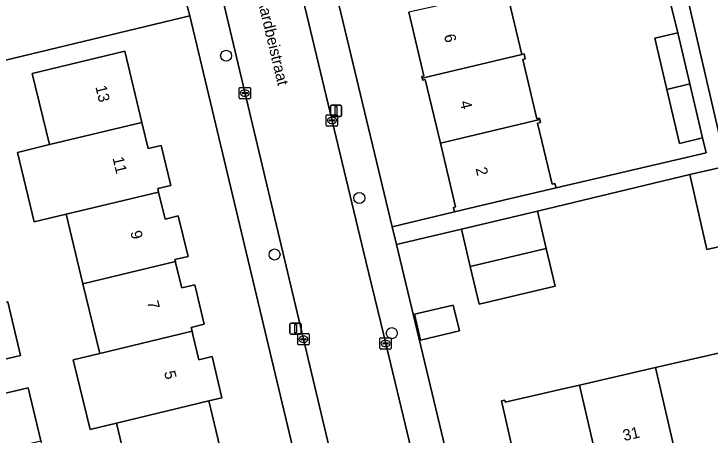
# Model space of a CAD drawing. Extents: x 162026 to 163502, y 387295 to 388169.
# Drawn here: x 163026.1 to 163087.9, y 387805.9 to 387843.3 of the extents above; entities that cross this region are included whole.
import ezdxf

# ---------------------------------------------------------------- set-up
doc = ezdxf.new("R2010")
doc.units = 0
for name, color, linetype in [('IMGEO_Boom', 7, 'Continuous'), ('IMGEO_Erf', 7, 'Continuous'), ('IMGEO_Kolk', 7, 'Continuous'), ('IMGEO_Lichtmast', 7, 'Continuous'), ('IMGEO_Openbare_ruimte_label', 7, 'Continuous'), ('IMGEO_Pand', 7, 'Continuous'), ('IMGEO_Pand_nummerreeks', 7, 'Continuous'), ('IMGEO_Rijbaan_lokaal_open', 7, 'Continuous'), ('IMGEO_Voetpad_open', 7, 'Continuous')]:
    doc.layers.add(name, color=color, linetype=linetype)

msp = doc.modelspace()

# ---------------------------------------------------------------- linework, layer by layer
at = {"layer": 'IMGEO_Boom'}
for centre in [(163044.948, 387839.578), (163056.775, 387826.942), (163049.247, 387821.932), (163059.656, 387814.949)]:
    msp.add_circle(centre, 0.489, dxfattribs=at)
at = {"layer": 'IMGEO_Erf'}
for points in [[(163051.633, 387857.979), (163059.695, 387824.383), (163065.219, 387825.709), (163065.122, 387826.116), (163065.314, 387826.162), (163063.971, 387831.81), (163062.628, 387837.46), (163062.397, 387837.405), (163062.357, 387837.576), (163062.316, 387837.747), (163062.512, 387837.794), (163061.165, 387843.46)], [(163088.193, 387849.064), (163085.069, 387848.341), (163089.382, 387829.781)], [(163069.911, 387845.155), (163071.21, 387839.695), (163071.398, 387839.739), (163071.502, 387839.3), (163071.291, 387839.25), (163072.545, 387833.979), (163072.783, 387834.035), (163072.812, 387833.913), (163072.871, 387833.663), (163072.598, 387833.598), (163073.887, 387828.176), (163074.146, 387828.238), (163074.238, 387827.853), (163087.562, 387830.949), (163087.253, 387832.279), (163085.21, 387831.795), (163084.074, 387836.588), (163082.996, 387841.136), (163085.04, 387841.62), (163084.473, 387844.014)], [(163041.714, 387843.121), (163020.533, 387838.033)], [(163052.983, 387795.954), (163041.714, 387843.121)], [(163036.694, 387800.786), (163035.207, 387806.965), (163032.862, 387806.401), (163031.375, 387812.581), (163033.72, 387813.145), (163032.233, 387819.324), (163030.746, 387825.505), (163027.894, 387824.819), (163026.407, 387830.997), (163029.259, 387831.684), (163027.737, 387838.009), (163035.942, 387839.984), (163037.464, 387833.659), (163038.024, 387831.331), (163039.191, 387831.612), (163040.042, 387828.073), (163038.876, 387827.792), (163038.951, 387827.479), (163039.531, 387825.07), (163040.697, 387825.351), (163041.561, 387821.763), (163040.394, 387821.482), (163040.438, 387821.299), (163040.464, 387821.19), (163041, 387818.964), (163042.167, 387819.245), (163043.009, 387815.745), (163041.842, 387815.464), (163041.925, 387815.12), (163042.004, 387814.793), (163042.535, 387812.586), (163043.701, 387812.867), (163044.579, 387809.221), (163043.412, 387808.94), (163044.899, 387802.761)], [(163090.902, 387823.122), (163087.634, 387822.376), (163086.114, 387829.035), (163072.581, 387825.784), (163073.367, 387822.458), (163074.153, 387819.131), (163067.408, 387817.537), (163066.622, 387820.862), (163065.836, 387824.191), (163060.073, 387822.808), (163066.061, 387797.853)], [(163025.557, 387817.716), (163026.688, 387812.976), (163023.653, 387812.253)], [(163024.336, 387809.386), (163027.371, 387810.109), (163028.494, 387805.401), (163029.617, 387800.693), (163026.582, 387799.969), (163026.941, 387798.462), (163029.976, 387799.185), (163032.066, 387790.42), (163029.031, 387789.696), (163029.204, 387788.908), (163051.986, 387794.324)]]:
    msp.add_lwpolyline(points, dxfattribs=at)
for points in [[(163065.115, 387817.442), (163065.654, 387815.143), (163062.217, 387814.337), (163061.678, 387816.636)], [(163093.654, 387812.443), (163096.675, 387813.136), (163098.084, 387806.996), (163095.062, 387806.303), (163091.796, 387805.553), (163091.87, 387805.231), (163091.545, 387805.157), (163091.5, 387805.353), (163084.926, 387803.844), (163078.174, 387802.294), (163071.64, 387800.794), (163071.695, 387800.555), (163071.332, 387800.471), (163069.386, 387808.945), (163069.681, 387809.012), (163069.724, 387808.826), (163074.598, 387809.944), (163076.325, 387810.34), (163083.077, 387811.891), (163089.434, 387813.35), (163088.961, 387815.86), (163089.524, 387816.759), (163092.507, 387817.443)]]:
    msp.add_lwpolyline(points, close=True, dxfattribs=at)
at = {"layer": 'IMGEO_Kolk'}
for p, q in [((163046.102, 387835.835), (163046.102, 387836.687)), ((163046.177, 387836.761), (163047.029, 387836.761)), ((163046.59, 387836.541), (163046.615, 387836.541)), ((163047.103, 387836.687), (163047.103, 387835.835)), ((163047.029, 387835.761), (163046.177, 387835.761)), ((163046.361, 387836.255), (163046.361, 387836.267)), ((163046.799, 387836.218), (163046.401, 387836.218)), ((163046.404, 387836.304), (163046.802, 387836.304)), ((163046.613, 387835.981), (163046.588, 387835.981)), ((163046.845, 387836.267), (163046.845, 387836.255)), ((163053.842, 387833.411), (163053.842, 387834.263)), ((163053.917, 387834.337), (163054.769, 387834.337)), ((163054.33, 387834.117), (163054.355, 387834.117)), ((163054.843, 387834.263), (163054.843, 387833.411)), ((163054.769, 387833.337), (163053.917, 387833.337)), ((163054.101, 387833.831), (163054.101, 387833.843)), ((163054.539, 387833.794), (163054.141, 387833.794)), ((163054.144, 387833.88), (163054.542, 387833.88)), ((163054.353, 387833.557), (163054.328, 387833.557)), ((163054.585, 387833.843), (163054.585, 387833.831)), ((163051.306, 387813.98), (163051.306, 387814.832)), ((163051.381, 387814.906), (163052.233, 387814.906)), ((163052.307, 387814.832), (163052.307, 387813.98)), ((163051.565, 387814.4), (163051.565, 387814.412)), ((163052.003, 387814.363), (163051.605, 387814.363)), ((163051.608, 387814.449), (163052.006, 387814.449)), ((163051.817, 387814.126), (163051.792, 387814.126)), ((163051.794, 387814.686), (163051.819, 387814.686)), ((163052.049, 387814.412), (163052.049, 387814.4)), ((163058.594, 387813.612), (163058.594, 387814.464)), ((163058.669, 387814.538), (163059.521, 387814.538)), ((163059.082, 387814.318), (163059.107, 387814.318)), ((163059.595, 387814.464), (163059.595, 387813.612)), ((163052.233, 387813.906), (163051.381, 387813.906)), ((163059.521, 387813.538), (163058.669, 387813.538)), ((163058.853, 387814.032), (163058.853, 387814.044)), ((163059.291, 387813.995), (163058.893, 387813.995)), ((163058.896, 387814.081), (163059.294, 387814.081)), ((163059.105, 387813.758), (163059.08, 387813.758)), ((163059.337, 387814.044), (163059.337, 387814.032))]:
    msp.add_line(p, q, dxfattribs=at)
for points in [[(163046.102, 387835.835), (163046.102, 387836.687)], [(163046.177, 387836.761), (163047.029, 387836.761)], [(163047.103, 387836.687), (163047.103, 387835.835)], [(163047.029, 387835.761), (163046.177, 387835.761)], [(163053.842, 387833.411), (163053.842, 387834.263)], [(163053.917, 387834.337), (163054.769, 387834.337)], [(163054.843, 387834.263), (163054.843, 387833.411)], [(163054.769, 387833.337), (163053.917, 387833.337)], [(163051.306, 387813.98), (163051.306, 387814.832)], [(163051.381, 387814.906), (163052.233, 387814.906)], [(163052.307, 387814.832), (163052.307, 387813.98)], [(163058.594, 387813.612), (163058.594, 387814.464)], [(163058.669, 387814.538), (163059.521, 387814.538)], [(163059.595, 387814.464), (163059.595, 387813.612)], [(163052.233, 387813.906), (163051.381, 387813.906)], [(163059.521, 387813.538), (163058.669, 387813.538)]]:
    msp.add_lwpolyline(points, dxfattribs=at)
for centre, radius, start, end in [((163046.179, 387836.685), 0.0765, 91.55205, 178.44795), ((163046.179, 387836.685), 0.0765, 91.55205, 178.44795), ((163047.027, 387836.685), 0.0765, 1.55205, 88.44795), ((163047.027, 387836.685), 0.0765, 1.55205, 88.44795), ((163046.179, 387835.837), 0.0765, 181.55205, 268.44795), ((163046.179, 387835.837), 0.0765, 181.55205, 268.44795), ((163046.401, 387836.264), 0.0403, 85.87752, 175.75265), ((163046.398, 387836.254), 0.0366, 178.93798, 274.71019), ((163046.802, 387836.261), 0.043, 264.86636, 352.45326), ((163046.806, 387836.266), 0.0386, 1.73085, 96.63898), ((163047.027, 387835.837), 0.0765, 271.55205, 358.44795), ((163047.027, 387835.837), 0.0765, 271.55205, 358.44795), ((163053.919, 387834.261), 0.0765, 91.55205, 178.44795), ((163053.919, 387834.261), 0.0765, 91.55205, 178.44795), ((163054.767, 387834.261), 0.0765, 1.55205, 88.44795), ((163054.767, 387834.261), 0.0765, 1.55205, 88.44795), ((163053.919, 387833.413), 0.0765, 181.55205, 268.44795), ((163053.919, 387833.413), 0.0765, 181.55205, 268.44795), ((163054.141, 387833.84), 0.0403, 85.87752, 175.75265), ((163054.138, 387833.83), 0.0366, 178.93798, 274.71019), ((163054.542, 387833.837), 0.043, 264.86636, 352.45326), ((163054.546, 387833.842), 0.0386, 1.73085, 96.63898), ((163054.767, 387833.413), 0.0765, 271.55205, 358.44795), ((163054.767, 387833.413), 0.0765, 271.55205, 358.44795), ((163051.383, 387814.83), 0.0765, 91.55205, 178.44795), ((163051.383, 387814.83), 0.0765, 91.55205, 178.44795), ((163052.231, 387814.83), 0.0765, 1.55205, 88.44795), ((163052.231, 387814.83), 0.0765, 1.55205, 88.44795), ((163051.605, 387814.409), 0.0403, 85.87752, 175.75265), ((163051.602, 387814.399), 0.0366, 178.93798, 274.71019), ((163052.006, 387814.406), 0.043, 264.86636, 352.45326), ((163052.01, 387814.411), 0.0386, 1.73085, 96.63898), ((163058.671, 387814.462), 0.0765, 91.55205, 178.44795), ((163058.671, 387814.462), 0.0765, 91.55205, 178.44795), ((163059.519, 387814.462), 0.0765, 1.55205, 88.44795), ((163059.519, 387814.462), 0.0765, 1.55205, 88.44795), ((163051.383, 387813.982), 0.0765, 181.55205, 268.44795), ((163051.383, 387813.982), 0.0765, 181.55205, 268.44795), ((163052.231, 387813.982), 0.0765, 271.55205, 358.44795), ((163052.231, 387813.982), 0.0765, 271.55205, 358.44795), ((163058.671, 387813.614), 0.0765, 181.55205, 268.44795), ((163058.671, 387813.614), 0.0765, 181.55205, 268.44795), ((163058.893, 387814.041), 0.0403, 85.87752, 175.75265), ((163058.89, 387814.031), 0.0366, 178.93798, 274.71019), ((163059.294, 387814.038), 0.043, 264.86636, 352.45326), ((163059.298, 387814.043), 0.0386, 1.73085, 96.63898), ((163059.519, 387813.614), 0.0765, 271.55205, 358.44795), ((163059.519, 387813.614), 0.0765, 271.55205, 358.44795)]:
    msp.add_arc(centre, radius, start, end, dxfattribs=at)
for centre, major_axis, ratio, start_param, end_param in [((163046.589, 387836.261), (-0.387, 0.002), 0.722429, 4.712389, 7.853982), ((163046.614, 387836.261), (-0.39, 0.002), 0.717154, 1.570796, 4.712389), ((163054.329, 387833.837), (-0.387, 0.002), 0.722429, 4.712389, 7.853982), ((163054.354, 387833.837), (-0.39, 0.002), 0.717154, 1.570796, 4.712389), ((163051.793, 387814.406), (-0.387, 0.002), 0.722429, 4.712389, 7.853982), ((163051.818, 387814.406), (-0.39, 0.002), 0.717154, 1.570796, 4.712389), ((163059.081, 387814.038), (-0.387, 0.002), 0.722429, 4.712389, 7.853982), ((163059.106, 387814.038), (-0.39, 0.002), 0.717154, 1.570796, 4.712389)]:
    msp.add_ellipse(centre, major_axis=major_axis, ratio=ratio, start_param=start_param, end_param=end_param, dxfattribs=at)
at = {"layer": 'IMGEO_Lichtmast'}
for p, q in [((163054.305, 387835.186), (163055.095, 387835.186)), ((163055.095, 387835.186), (163054.305, 387835.186)), ((163054.205, 387834.286), (163054.205, 387835.086)), ((163054.205, 387835.086), (163054.205, 387834.286)), ((163055.195, 387835.086), (163055.195, 387834.286)), ((163055.195, 387834.286), (163055.195, 387835.086)), ((163055.095, 387834.186), (163054.305, 387834.186)), ((163054.305, 387834.186), (163055.095, 387834.186)), ((163050.614, 387814.948), (163050.614, 387815.748)), ((163050.614, 387815.748), (163050.614, 387814.948)), ((163050.714, 387815.848), (163051.504, 387815.848)), ((163051.504, 387815.848), (163050.714, 387815.848)), ((163051.604, 387815.748), (163051.604, 387814.948)), ((163051.604, 387814.948), (163051.604, 387815.748)), ((163051.504, 387814.848), (163050.714, 387814.848)), ((163050.714, 387814.848), (163051.504, 387814.848))]:
    msp.add_line(p, q, dxfattribs=at)
for points in [[(163054.625, 387835.061), (163054.775, 387835.061), (163054.775, 387834.311), (163054.625, 387834.311), (163054.625, 387835.061)], [(163051.034, 387815.723), (163051.184, 387815.723), (163051.184, 387814.973), (163051.034, 387814.973), (163051.034, 387815.723)]]:
    msp.add_lwpolyline(points, dxfattribs=at)
for centre, start, end in [((163054.305, 387835.086), 90, 180), ((163054.305, 387835.086), 90, 180), ((163055.095, 387835.086), 0, 90), ((163055.095, 387835.086), 360, 90), ((163054.305, 387834.286), 180, 270), ((163054.305, 387834.286), 180, 270), ((163055.095, 387834.286), 270, 0), ((163055.095, 387834.286), 270, 0), ((163050.714, 387815.748), 90, 180), ((163050.714, 387815.748), 90, 180), ((163051.504, 387815.748), 0, 90), ((163051.504, 387815.748), 360, 90), ((163050.714, 387814.948), 180, 270), ((163050.714, 387814.948), 180, 270), ((163051.504, 387814.948), 270, 0), ((163051.504, 387814.948), 270, 0)]:
    msp.add_arc(centre, 0.1, start, end, dxfattribs=at)
at = {"layer": 'IMGEO_Pand'}
for points in [[(163061.165, 387843.46), (163062.512, 387837.794), (163062.316, 387837.747), (163062.357, 387837.576), (163071.21, 387839.695), (163069.911, 387845.155), (163070.11, 387845.203), (163070.056, 387845.43)], [(163085.04, 387841.62), (163082.996, 387841.136), (163084.074, 387836.588), (163086.117, 387837.074)], [(163029.259, 387831.684), (163037.464, 387833.659), (163035.942, 387839.984), (163027.737, 387838.009)], [(163072.812, 387833.913), (163072.783, 387834.035), (163072.545, 387833.979), (163071.291, 387839.25), (163071.502, 387839.3), (163071.398, 387839.739), (163071.21, 387839.695), (163062.357, 387837.576), (163062.397, 387837.405), (163062.628, 387837.46), (163063.971, 387831.81)], [(163084.074, 387836.588), (163085.21, 387831.795), (163087.253, 387832.279), (163086.117, 387837.074)], [(163063.971, 387831.81), (163065.314, 387826.162), (163065.122, 387826.116), (163065.219, 387825.709), (163070.084, 387826.866), (163074.238, 387827.853), (163074.146, 387828.238), (163073.887, 387828.176), (163072.598, 387833.598), (163072.871, 387833.663), (163072.812, 387833.913)], [(163039.191, 387831.612), (163038.024, 387831.331), (163037.464, 387833.659), (163029.259, 387831.684), (163026.407, 387830.997), (163027.894, 387824.819), (163030.746, 387825.505), (163038.951, 387827.479), (163038.876, 387827.792), (163040.042, 387828.073)], [(163089.382, 387829.781), (163086.114, 387829.035), (163087.634, 387822.376), (163090.902, 387823.122)], [(163040.394, 387821.482), (163041.561, 387821.763), (163040.697, 387825.351), (163039.531, 387825.07), (163038.951, 387827.479), (163030.746, 387825.505), (163032.233, 387819.324), (163040.438, 387821.299)], [(163073.367, 387822.458), (163072.581, 387825.784), (163065.836, 387824.191), (163066.622, 387820.862)], [(163066.622, 387820.862), (163067.408, 387817.537), (163074.153, 387819.131), (163073.367, 387822.458)], [(163041.842, 387815.464), (163043.009, 387815.745), (163042.167, 387819.245), (163041, 387818.964), (163040.464, 387821.19), (163040.438, 387821.299), (163032.233, 387819.324), (163033.72, 387813.145), (163041.925, 387815.12)], [(163025.557, 387817.716), (163022.523, 387816.993), (163023.653, 387812.253), (163026.688, 387812.976)], [(163065.115, 387817.442), (163061.678, 387816.636), (163062.217, 387814.337), (163065.654, 387815.143)], [(163095.062, 387806.303), (163093.654, 387812.443), (163092.507, 387817.443), (163089.524, 387816.759), (163088.961, 387815.86), (163089.434, 387813.35), (163083.077, 387811.891), (163084.926, 387803.844), (163091.5, 387805.353), (163091.545, 387805.157), (163091.87, 387805.231), (163091.796, 387805.553)], [(163043.701, 387812.867), (163042.535, 387812.586), (163042.004, 387814.793), (163041.925, 387815.12), (163033.72, 387813.145), (163031.375, 387812.581), (163032.862, 387806.401), (163035.207, 387806.965), (163043.412, 387808.94), (163044.579, 387809.221)], [(163083.077, 387811.891), (163076.325, 387810.34), (163078.174, 387802.294), (163084.926, 387803.844)], [(163024.336, 387809.386), (163025.459, 387804.677), (163028.494, 387805.401), (163027.371, 387810.109)], [(163076.325, 387810.34), (163074.598, 387809.944), (163069.724, 387808.826), (163069.681, 387809.012), (163069.386, 387808.945), (163071.332, 387800.471), (163071.695, 387800.555), (163071.64, 387800.794), (163078.174, 387802.294)], [(163035.207, 387806.965), (163036.694, 387800.786), (163044.899, 387802.761), (163043.412, 387808.94)]]:
    msp.add_lwpolyline(points, close=True, dxfattribs=at)
at = {"layer": 'IMGEO_Rijbaan_lokaal_open'}
for points in [[(163045.385, 387872.149), (163038.478, 387870.502), (163043.732, 387848.469), (163044.896, 387843.57), (163056.351, 387795.361), (163057.12, 387792.124)], [(163064.027, 387793.558), (163063.171, 387797.128), (163058.678, 387815.857), (163057.359, 387821.355), (163049.457, 387854.299)]]:
    msp.add_lwpolyline(points, dxfattribs=at)
msp.add_lwpolyline([(163016.114, 387836.971), (163020.533, 387838.033), (163041.714, 387843.121), (163040.493, 387847.762), (163008.202, 387839.987), (163008.913, 387837.016), (163009.625, 387834.045), (163010.336, 387831.074), (163011.047, 387828.102), (163011.758, 387825.131), (163012.47, 387822.16), (163013.181, 387819.189), (163016.14, 387819.898), (163015.958, 387820.645), (163019.778, 387821.575)], close=True, dxfattribs=at)
at = {"layer": 'IMGEO_Voetpad_open'}
for points in [[(163021.604, 387926.889), (163040.178, 387849.082), (163040.493, 387847.762), (163041.714, 387843.121), (163052.983, 387795.954)], [(163057.12, 387792.124), (163056.351, 387795.361), (163044.896, 387843.57), (163043.732, 387848.469), (163038.478, 387870.502)], [(163066.923, 387794.259), (163066.061, 387797.853), (163060.073, 387822.808), (163059.695, 387824.383), (163051.633, 387857.979)], [(163049.457, 387854.299), (163057.359, 387821.355), (163058.678, 387815.857), (163063.171, 387797.128), (163064.027, 387793.558)]]:
    msp.add_lwpolyline(points, dxfattribs=at)
msp.add_lwpolyline([(163086.114, 387829.035), (163089.382, 387829.781), (163085.069, 387848.341), (163084.775, 387849.611), (163083.648, 387854.482), (163081.19, 387864.932), (163079.611, 387864.561), (163080.559, 387860.532), (163082.015, 387854.387), (163082.248, 387853.404), (163083.334, 387848.82), (163084.473, 387844.014), (163085.04, 387841.62), (163086.117, 387837.074), (163087.253, 387832.279), (163087.562, 387830.949), (163074.238, 387827.853), (163070.084, 387826.866), (163065.219, 387825.709), (163059.695, 387824.383), (163060.073, 387822.808), (163065.836, 387824.191), (163072.581, 387825.784)], close=True, dxfattribs=at)

# ---------------------------------------------------------------- texts
at = {"layer": 'IMGEO_Openbare_ruimte_label'}
msp.add_text('Aardbeistraat', height=1, rotation=283.42437, dxfattribs=at).set_placement((163047.702, 387844.601))
at = {"layer": 'IMGEO_Pand_nummerreeks'}
for s, rotation, p in [('6', 283.39516, (163064.278, 387841.388)), ('13', 283.53021, (163033.329, 387836.821)), ('4', 283.39516, (163065.686, 387835.475)), ('11', 283.53305, (163034.853, 387830.489)), ('2', 283.39516, (163067.094, 387829.565)), ('9', 283.53021, (163036.431, 387823.932)), ('7', 283.53021, (163037.928, 387817.711)), ('5', 283.53305, (163039.425, 387811.49)), ('31', 12.92865, (163080.291, 387805.365))]:
    msp.add_text(s, height=1, rotation=rotation, dxfattribs=at).set_placement(p)

doc.saveas('drawing.dxf')
